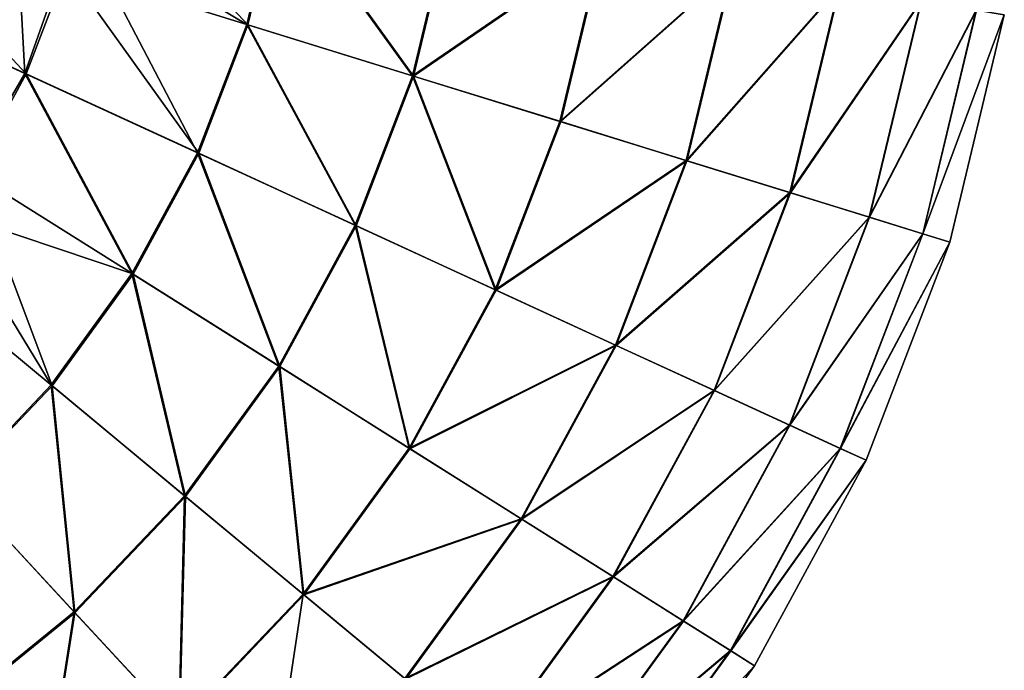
# Model space of a CAD drawing. Header units: millimetres. Extents: x 64 to 3333, y 103 to 3347.
# Tile 508 of 519: x 3306 to 3332, y 2239 to 2256. Entities that reach past the tile are written whole.
import ezdxf

# ---------------------------------------------------------------- set-up
doc = ezdxf.new("R2010")
doc.units = ezdxf.units.MM
doc.header["$LTSCALE"] = 25.4
doc.layers.get('0').update_dxf_attribs({"true_color": 0xff5454})

# ---------------------------------------------------------------- blocks, each defined once
blk = doc.blocks.new('SPIDER-6785-9743.STL')
at = {"color": 0}
mesh = blk.add_polyface(dxfattribs=at)
corners = [(3264.3, 2268.423, 114.71), (3264.446, 2260.133, 114.71), (3263.965, 2264.271, 114.71), (3265.438, 2272.43, 114.71), (3265.726, 2256.169, 114.71), (3267.336, 2276.138, 114.71), (3267.754, 2252.531, 114.71), (3269.922, 2279.405, 114.71), (3270.454, 2249.358, 114.71), (3273.094, 2282.104, 114.71), (3273.72, 2246.772, 114.71), (3276.733, 2284.133, 114.71), (3277.428, 2244.874, 114.71), (3280.697, 2285.412, 114.71), (3281.436, 2243.736, 114.71), (3284.835, 2285.894, 114.71), (3285.588, 2243.401, 114.71), (3288.987, 2285.559, 114.71), (3289.726, 2243.882, 114.71), (3292.994, 2284.421, 114.71), (3293.69, 2245.162, 114.71), (3296.702, 2282.522, 114.71), (3297.328, 2247.19, 114.71), (3299.969, 2279.937, 114.71), (3300.501, 2249.89, 114.71), (3302.668, 2276.764, 114.71), (3303.086, 2253.156, 114.71), (3304.697, 2273.126, 114.71), (3304.985, 2256.864, 114.71), (3305.976, 2269.162, 114.71), (3306.123, 2260.872, 114.71), (3306.458, 2265.024, 114.71)]
mesh.append_faces([[corners[k] for k in face] for face in [(0, 1, 2), (30, 29, 31)]], dxfattribs={"vtx0": -1, "color": 0})
mesh.append_faces([[corners[k] for k in face] for face in [(1, 3, 4), (4, 5, 6), (6, 7, 8), (8, 9, 10), (10, 11, 12), (12, 13, 14), (14, 15, 16), (16, 17, 18), (18, 19, 20), (20, 21, 22), (22, 23, 24), (24, 25, 26), (26, 27, 28), (28, 29, 30)]], dxfattribs={"vtx0": -1, "vtx1": -1, "color": 0})
mesh.append_faces([[corners[k] for k in face] for face in [(1, 0, 3), (4, 3, 5), (6, 5, 7), (8, 7, 9), (10, 9, 11), (12, 11, 13), (14, 13, 15), (16, 15, 17), (18, 17, 19), (20, 19, 21), (22, 21, 23), (24, 23, 25), (26, 25, 27), (28, 27, 29)]], dxfattribs={"vtx0": -1, "vtx2": -1, "color": 0})
at = {"color": 7, "true_color": 0xffffff}
mesh = blk.add_polyface(dxfattribs=at)
corners = [(3307.989, 2260.744, 19.854), (3312.142, 2256.298, 23.083), (3307.284, 2257.804, 19.854), (3313.002, 2259.885, 23.083)]
mesh.append_faces([[corners[k] for k in face] for face in [(0, 1, 2), (1, 0, 3)]], dxfattribs={"vtx0": -1, "color": 7})
mesh = blk.add_polyface(dxfattribs=at)
corners = [(3312.97, 2259.89, 100.694), (3307.587, 2259.012, 103.919), (3312.111, 2256.308, 100.694)]
mesh.append_faces([[corners[k] for k in face] for face in [(0, 1, 2)]], dxfattribs={"color": 7})
mesh = blk.add_polyface(dxfattribs=at)
corners = [(3316.547, 2254.932, 96.858), (3312.97, 2259.89, 100.694), (3312.111, 2256.308, 100.694), (3317.547, 2259.106, 96.858)]
mesh.append_faces([[corners[k] for k in face] for face in [(0, 1, 2), (1, 0, 3)]], dxfattribs={"vtx0": -1, "color": 7})
mesh = blk.add_polyface(dxfattribs=at)
corners = [(3313.002, 2259.885, 23.083), (3316.575, 2254.924, 26.924), (3312.142, 2256.298, 23.083), (3317.576, 2259.101, 26.924)]
mesh.append_faces([[corners[k] for k in face] for face in [(0, 1, 2), (1, 0, 3)]], dxfattribs={"vtx0": -1, "color": 7})
mesh = blk.add_polyface(dxfattribs=at)
corners = [(3302.078, 2259.418, 17.288), (3306.202, 2254.982, 19.854), (3301.251, 2257.261, 17.288), (3307.284, 2257.804, 19.854)]
mesh.append_faces([[corners[k] for k in face] for face in [(0, 1, 2), (1, 0, 3)]], dxfattribs={"vtx0": -1, "color": 7})
mesh = blk.add_polyface(dxfattribs=at)
corners = [(3306.171, 2254.996, 103.919), (3305.93, 2259.429, 105.177), (3304.618, 2255.711, 105.177), (3307.587, 2259.012, 103.919)]
mesh.append_faces([[corners[k] for k in face] for face in [(0, 1, 2), (1, 0, 3)]], dxfattribs={"vtx0": -1, "color": 7})
mesh = blk.add_polyface(dxfattribs=at)
corners = [(3321.615, 2258.409, 92.469), (3316.547, 2254.932, 96.858), (3320.489, 2253.71, 92.469), (3317.547, 2259.106, 96.858)]
mesh.append_faces([[corners[k] for k in face] for face in [(0, 1, 2), (1, 0, 3)]], dxfattribs={"vtx0": -1, "color": 7})
mesh = blk.add_polyface(dxfattribs=at)
corners = [(3310.793, 2252.868, 100.694), (3307.587, 2259.012, 103.919), (3306.171, 2254.996, 103.919)]
mesh.append_faces([[corners[k] for k in face] for face in [(0, 1, 2)]], dxfattribs={"color": 7})
mesh = blk.add_polyface(dxfattribs=at)
corners = [(3312.111, 2256.308, 100.694), (3307.587, 2259.012, 103.919), (3310.793, 2252.868, 100.694)]
mesh.append_faces([[corners[k] for k in face] for face in [(0, 1, 2)]], dxfattribs={"color": 7})
mesh = blk.add_polyface(dxfattribs=at)
corners = [(3316.575, 2254.924, 26.924), (3321.64, 2258.404, 31.316), (3320.513, 2253.703, 31.316), (3317.576, 2259.101, 26.924)]
mesh.append_faces([[corners[k] for k in face] for face in [(0, 1, 2), (1, 0, 3)]], dxfattribs={"vtx0": -1, "color": 7})
mesh = blk.add_polyface(dxfattribs=at)
corners = [(3325.107, 2257.81, 87.597), (3320.489, 2253.71, 92.469), (3323.874, 2252.661, 87.597), (3321.615, 2258.409, 92.469)]
mesh.append_faces([[corners[k] for k in face] for face in [(0, 1, 2), (1, 0, 3)]], dxfattribs={"vtx0": -1, "color": 7})
mesh = blk.add_polyface(dxfattribs=at)
corners = [(3320.513, 2253.703, 31.316), (3325.128, 2257.806, 36.191), (3323.894, 2252.655, 36.191), (3321.64, 2258.404, 31.316)]
mesh.append_faces([[corners[k] for k in face] for face in [(0, 1, 2), (1, 0, 3)]], dxfattribs={"vtx0": -1, "color": 7})
mesh = blk.add_polyface(dxfattribs=at)
corners = [(3307.284, 2257.804, 19.854), (3310.822, 2252.854, 23.083), (3306.202, 2254.982, 19.854), (3312.142, 2256.298, 23.083)]
mesh.append_faces([[corners[k] for k in face] for face in [(0, 1, 2), (1, 0, 3)]], dxfattribs={"vtx0": -1, "color": 7})
mesh = blk.add_polyface(dxfattribs=at)
corners = [(3327.971, 2257.319, 82.32), (3323.874, 2252.661, 87.597), (3326.648, 2251.801, 82.32), (3325.107, 2257.81, 87.597)]
mesh.append_faces([[corners[k] for k in face] for face in [(0, 1, 2), (1, 0, 3)]], dxfattribs={"vtx0": -1, "color": 7})
mesh = blk.add_polyface(dxfattribs=at)
corners = [(3323.894, 2252.655, 36.191), (3327.988, 2257.316, 41.47), (3326.665, 2251.796, 41.47), (3325.128, 2257.806, 36.191)]
mesh.append_faces([[corners[k] for k in face] for face in [(0, 1, 2), (1, 0, 3)]], dxfattribs={"vtx0": -1, "color": 7})
mesh = blk.add_polyface(dxfattribs=at)
corners = [(3301.251, 2257.261, 17.288), (3304.761, 2252.324, 19.854), (3300.15, 2255.231, 17.288), (3306.202, 2254.982, 19.854)]
mesh.append_faces([[corners[k] for k in face] for face in [(0, 1, 2), (1, 0, 3)]], dxfattribs={"vtx0": -1, "color": 7})
mesh = blk.add_polyface(dxfattribs=at)
corners = [(3330.159, 2256.944, 76.72), (3326.648, 2251.801, 82.32), (3328.769, 2251.143, 76.72), (3327.971, 2257.319, 82.32)]
mesh.append_faces([[corners[k] for k in face] for face in [(0, 1, 2), (1, 0, 3)]], dxfattribs={"vtx0": -1, "color": 7})
mesh = blk.add_polyface(dxfattribs=at)
corners = [(3326.665, 2251.796, 41.47), (3330.172, 2256.942, 47.072), (3328.781, 2251.14, 47.072), (3327.988, 2257.316, 41.47)]
mesh.append_faces([[corners[k] for k in face] for face in [(0, 1, 2), (1, 0, 3)]], dxfattribs={"vtx0": -1, "color": 7})
mesh = blk.add_polyface(dxfattribs=at)
corners = [(3331.639, 2256.691, 70.885), (3328.769, 2251.143, 76.72), (3330.203, 2250.699, 70.885), (3330.159, 2256.944, 76.72)]
mesh.append_faces([[corners[k] for k in face] for face in [(0, 1, 2), (1, 0, 3)]], dxfattribs={"vtx0": -1, "color": 7})
mesh = blk.add_polyface(dxfattribs=at)
corners = [(3328.781, 2251.14, 47.072), (3331.646, 2256.689, 52.908), (3330.21, 2250.697, 52.908), (3330.172, 2256.942, 47.072)]
mesh.append_faces([[corners[k] for k in face] for face in [(0, 1, 2), (1, 0, 3)]], dxfattribs={"vtx0": -1, "color": 7})
mesh = blk.add_polyface(dxfattribs=at)
corners = [(3332.386, 2256.563, 64.909), (3330.203, 2250.699, 70.885), (3330.927, 2250.474, 64.909), (3331.639, 2256.691, 70.885)]
mesh.append_faces([[corners[k] for k in face] for face in [(0, 1, 2), (1, 0, 3)]], dxfattribs={"vtx0": -1, "color": 7})
mesh = blk.add_polyface(dxfattribs=at)
corners = [(3330.21, 2250.697, 52.908), (3332.388, 2256.562, 58.885), (3330.929, 2250.474, 58.885), (3331.646, 2256.689, 52.908)]
mesh.append_faces([[corners[k] for k in face] for face in [(0, 1, 2), (1, 0, 3)]], dxfattribs={"vtx0": -1, "color": 7})
mesh = blk.add_polyface(dxfattribs=at)
corners = [(3332.388, 2256.562, 58.885), (3330.927, 2250.474, 64.909), (3330.929, 2250.474, 58.885), (3332.386, 2256.563, 64.909)]
mesh.append_faces([[corners[k] for k in face] for face in [(0, 1, 2), (1, 0, 3)]], dxfattribs={"vtx0": -1, "color": 7})
mesh = blk.add_polyface(dxfattribs=at)
corners = [(3315.011, 2250.925, 96.858), (3312.111, 2256.308, 100.694), (3310.793, 2252.868, 100.694), (3316.547, 2254.932, 96.858)]
mesh.append_faces([[corners[k] for k in face] for face in [(0, 1, 2), (1, 0, 3)]], dxfattribs={"vtx0": -1, "color": 7})
mesh = blk.add_polyface(dxfattribs=at)
corners = [(3312.142, 2256.298, 23.083), (3315.038, 2250.913, 26.924), (3310.822, 2252.854, 23.083), (3316.575, 2254.924, 26.924)]
mesh.append_faces([[corners[k] for k in face] for face in [(0, 1, 2), (1, 0, 3)]], dxfattribs={"vtx0": -1, "color": 7})
mesh = blk.add_polyface(dxfattribs=at)
corners = [(3304.04, 2251.309, 103.919), (3304.618, 2255.711, 105.177), (3302.646, 2252.297, 105.177), (3306.171, 2254.996, 103.919)]
mesh.append_faces([[corners[k] for k in face] for face in [(0, 1, 2), (1, 0, 3)]], dxfattribs={"vtx0": -1, "color": 7})
mesh = blk.add_polyface(dxfattribs=at)
corners = [(3309.036, 2249.63, 100.694), (3306.171, 2254.996, 103.919), (3304.04, 2251.309, 103.919)]
mesh.append_faces([[corners[k] for k in face] for face in [(0, 1, 2)]], dxfattribs={"color": 7})
mesh = blk.add_polyface(dxfattribs=at)
corners = [(3306.202, 2254.982, 19.854), (3309.064, 2249.612, 23.083), (3304.761, 2252.324, 19.854), (3310.822, 2252.854, 23.083)]
mesh.append_faces([[corners[k] for k in face] for face in [(0, 1, 2), (1, 0, 3)]], dxfattribs={"vtx0": -1, "color": 7})
mesh = blk.add_polyface(dxfattribs=at)
corners = [(3310.793, 2252.868, 100.694), (3306.171, 2254.996, 103.919), (3309.036, 2249.63, 100.694)]
mesh.append_faces([[corners[k] for k in face] for face in [(0, 1, 2)]], dxfattribs={"color": 7})
mesh = blk.add_polyface(dxfattribs=at)
corners = [(3318.76, 2249.199, 92.469), (3316.547, 2254.932, 96.858), (3315.011, 2250.925, 96.858), (3320.489, 2253.71, 92.469)]
mesh.append_faces([[corners[k] for k in face] for face in [(0, 1, 2), (1, 0, 3)]], dxfattribs={"vtx0": -1, "color": 7})
mesh = blk.add_polyface(dxfattribs=at)
corners = [(3316.575, 2254.924, 26.924), (3318.782, 2249.189, 31.316), (3315.038, 2250.913, 26.924), (3320.513, 2253.703, 31.316)]
mesh.append_faces([[corners[k] for k in face] for face in [(0, 1, 2), (1, 0, 3)]], dxfattribs={"vtx0": -1, "color": 7})
mesh = blk.add_polyface(dxfattribs=at)
corners = [(3323.874, 2252.661, 87.597), (3318.76, 2249.199, 92.469), (3321.978, 2247.717, 87.597), (3320.489, 2253.71, 92.469)]
mesh.append_faces([[corners[k] for k in face] for face in [(0, 1, 2), (1, 0, 3)]], dxfattribs={"vtx0": -1, "color": 7})
mesh = blk.add_polyface(dxfattribs=at)
corners = [(3318.782, 2249.189, 31.316), (3323.894, 2252.655, 36.191), (3321.998, 2247.708, 36.191), (3320.513, 2253.703, 31.316)]
mesh.append_faces([[corners[k] for k in face] for face in [(0, 1, 2), (1, 0, 3)]], dxfattribs={"vtx0": -1, "color": 7})
mesh = blk.add_polyface(dxfattribs=at)
corners = [(3312.965, 2247.153, 96.858), (3310.793, 2252.868, 100.694), (3309.036, 2249.63, 100.694), (3315.011, 2250.925, 96.858)]
mesh.append_faces([[corners[k] for k in face] for face in [(0, 1, 2), (1, 0, 3)]], dxfattribs={"vtx0": -1, "color": 7})
mesh = blk.add_polyface(dxfattribs=at)
corners = [(3310.822, 2252.854, 23.083), (3312.99, 2247.138, 26.924), (3309.064, 2249.612, 23.083), (3315.038, 2250.913, 26.924)]
mesh.append_faces([[corners[k] for k in face] for face in [(0, 1, 2), (1, 0, 3)]], dxfattribs={"vtx0": -1, "color": 7})
mesh = blk.add_polyface(dxfattribs=at)
corners = [(3326.648, 2251.801, 82.32), (3321.978, 2247.717, 87.597), (3324.617, 2246.502, 82.32), (3323.874, 2252.661, 87.597)]
mesh.append_faces([[corners[k] for k in face] for face in [(0, 1, 2), (1, 0, 3)]], dxfattribs={"vtx0": -1, "color": 7})
mesh = blk.add_polyface(dxfattribs=at)
corners = [(3321.998, 2247.708, 36.191), (3326.665, 2251.796, 41.47), (3324.633, 2246.495, 41.47), (3323.894, 2252.655, 36.191)]
mesh.append_faces([[corners[k] for k in face] for face in [(0, 1, 2), (1, 0, 3)]], dxfattribs={"vtx0": -1, "color": 7})
mesh = blk.add_polyface(dxfattribs=at)
corners = [(3304.761, 2252.324, 19.854), (3306.897, 2246.628, 23.083), (3302.985, 2249.878, 19.854), (3309.064, 2249.612, 23.083)]
mesh.append_faces([[corners[k] for k in face] for face in [(0, 1, 2), (1, 0, 3)]], dxfattribs={"vtx0": -1, "color": 7})
mesh = blk.add_polyface(dxfattribs=at)
corners = [(3328.769, 2251.143, 76.72), (3324.617, 2246.502, 82.32), (3326.634, 2245.573, 76.72), (3326.648, 2251.801, 82.32)]
mesh.append_faces([[corners[k] for k in face] for face in [(0, 1, 2), (1, 0, 3)]], dxfattribs={"vtx0": -1, "color": 7})
mesh = blk.add_polyface(dxfattribs=at)
corners = [(3324.633, 2246.495, 41.47), (3328.781, 2251.14, 47.072), (3326.645, 2245.568, 47.072), (3326.665, 2251.796, 41.47)]
mesh.append_faces([[corners[k] for k in face] for face in [(0, 1, 2), (1, 0, 3)]], dxfattribs={"vtx0": -1, "color": 7})
mesh = blk.add_polyface(dxfattribs=at)
corners = [(3306.872, 2246.648, 100.694), (3304.04, 2251.309, 103.919), (3304.338, 2243.975, 100.694)]
mesh.append_faces([[corners[k] for k in face] for face in [(0, 1, 2)]], dxfattribs={"color": 7})
mesh = blk.add_polyface(dxfattribs=at)
corners = [(3309.036, 2249.63, 100.694), (3304.04, 2251.309, 103.919), (3306.872, 2246.648, 100.694)]
mesh.append_faces([[corners[k] for k in face] for face in [(0, 1, 2)]], dxfattribs={"color": 7})
mesh = blk.add_polyface(dxfattribs=at)
corners = [(3330.203, 2250.699, 70.885), (3326.634, 2245.573, 76.72), (3327.998, 2244.946, 70.885), (3328.769, 2251.143, 76.72)]
mesh.append_faces([[corners[k] for k in face] for face in [(0, 1, 2), (1, 0, 3)]], dxfattribs={"vtx0": -1, "color": 7})
mesh = blk.add_polyface(dxfattribs=at)
corners = [(3326.645, 2245.568, 47.072), (3330.21, 2250.697, 52.908), (3328.004, 2244.942, 52.908), (3328.781, 2251.14, 47.072)]
mesh.append_faces([[corners[k] for k in face] for face in [(0, 1, 2), (1, 0, 3)]], dxfattribs={"vtx0": -1, "color": 7})
mesh = blk.add_polyface(dxfattribs=at)
corners = [(3316.456, 2244.953, 92.469), (3315.011, 2250.925, 96.858), (3312.965, 2247.153, 96.858), (3318.76, 2249.199, 92.469)]
mesh.append_faces([[corners[k] for k in face] for face in [(0, 1, 2), (1, 0, 3)]], dxfattribs={"vtx0": -1, "color": 7})
mesh = blk.add_polyface(dxfattribs=at)
corners = [(3315.038, 2250.913, 26.924), (3316.478, 2244.939, 31.316), (3312.99, 2247.138, 26.924), (3318.782, 2249.189, 31.316)]
mesh.append_faces([[corners[k] for k in face] for face in [(0, 1, 2), (1, 0, 3)]], dxfattribs={"vtx0": -1, "color": 7})
mesh = blk.add_polyface(dxfattribs=at)
corners = [(3330.927, 2250.474, 64.909), (3327.998, 2244.946, 70.885), (3328.686, 2244.629, 64.909), (3330.203, 2250.699, 70.885)]
mesh.append_faces([[corners[k] for k in face] for face in [(0, 1, 2), (1, 0, 3)]], dxfattribs={"vtx0": -1, "color": 7})
mesh = blk.add_polyface(dxfattribs=at)
corners = [(3328.004, 2244.942, 52.908), (3330.929, 2250.474, 58.885), (3328.688, 2244.628, 58.885), (3330.21, 2250.697, 52.908)]
mesh.append_faces([[corners[k] for k in face] for face in [(0, 1, 2), (1, 0, 3)]], dxfattribs={"vtx0": -1, "color": 7})
mesh = blk.add_polyface(dxfattribs=at)
corners = [(3330.929, 2250.474, 58.885), (3328.686, 2244.629, 64.909), (3328.688, 2244.628, 58.885), (3330.927, 2250.474, 64.909)]
mesh.append_faces([[corners[k] for k in face] for face in [(0, 1, 2), (1, 0, 3)]], dxfattribs={"vtx0": -1, "color": 7})
mesh = blk.add_polyface(dxfattribs=at)
corners = [(3302.985, 2249.878, 19.854), (3304.36, 2243.951, 23.083), (3300.906, 2247.684, 19.854), (3306.897, 2246.628, 23.083)]
mesh.append_faces([[corners[k] for k in face] for face in [(0, 1, 2), (1, 0, 3)]], dxfattribs={"vtx0": -1, "color": 7})
mesh = blk.add_polyface(dxfattribs=at)
corners = [(3310.444, 2243.68, 96.858), (3309.036, 2249.63, 100.694), (3306.872, 2246.648, 100.694), (3312.965, 2247.153, 96.858)]
mesh.append_faces([[corners[k] for k in face] for face in [(0, 1, 2), (1, 0, 3)]], dxfattribs={"vtx0": -1, "color": 7})
mesh = blk.add_polyface(dxfattribs=at)
corners = [(3309.064, 2249.612, 23.083), (3310.467, 2243.662, 26.924), (3306.897, 2246.628, 23.083), (3312.99, 2247.138, 26.924)]
mesh.append_faces([[corners[k] for k in face] for face in [(0, 1, 2), (1, 0, 3)]], dxfattribs={"vtx0": -1, "color": 7})
mesh = blk.add_polyface(dxfattribs=at)
corners = [(3321.978, 2247.717, 87.597), (3316.456, 2244.953, 92.469), (3319.454, 2243.063, 87.597), (3318.76, 2249.199, 92.469)]
mesh.append_faces([[corners[k] for k in face] for face in [(0, 1, 2), (1, 0, 3)]], dxfattribs={"vtx0": -1, "color": 7})
mesh = blk.add_polyface(dxfattribs=at)
corners = [(3316.478, 2244.939, 31.316), (3321.998, 2247.708, 36.191), (3319.472, 2243.052, 36.191), (3318.782, 2249.189, 31.316)]
mesh.append_faces([[corners[k] for k in face] for face in [(0, 1, 2), (1, 0, 3)]], dxfattribs={"vtx0": -1, "color": 7})
mesh = blk.add_polyface(dxfattribs=at)
corners = [(3324.617, 2246.502, 82.32), (3319.454, 2243.063, 87.597), (3321.912, 2241.514, 82.32), (3321.978, 2247.717, 87.597)]
mesh.append_faces([[corners[k] for k in face] for face in [(0, 1, 2), (1, 0, 3)]], dxfattribs={"vtx0": -1, "color": 7})
mesh = blk.add_polyface(dxfattribs=at)
corners = [(3319.472, 2243.052, 36.191), (3324.633, 2246.495, 41.47), (3321.926, 2241.505, 41.47), (3321.998, 2247.708, 36.191)]
mesh.append_faces([[corners[k] for k in face] for face in [(0, 1, 2), (1, 0, 3)]], dxfattribs={"vtx0": -1, "color": 7})
mesh = blk.add_polyface(dxfattribs=at)
corners = [(3313.618, 2241.043, 92.469), (3312.965, 2247.153, 96.858), (3310.444, 2243.68, 96.858), (3316.456, 2244.953, 92.469)]
mesh.append_faces([[corners[k] for k in face] for face in [(0, 1, 2), (1, 0, 3)]], dxfattribs={"vtx0": -1, "color": 7})
mesh = blk.add_polyface(dxfattribs=at)
corners = [(3312.99, 2247.138, 26.924), (3313.638, 2241.027, 31.316), (3310.467, 2243.662, 26.924), (3316.478, 2244.939, 31.316)]
mesh.append_faces([[corners[k] for k in face] for face in [(0, 1, 2), (1, 0, 3)]], dxfattribs={"vtx0": -1, "color": 7})
mesh = blk.add_polyface(dxfattribs=at)
corners = [(3307.492, 2240.566, 96.858), (3306.872, 2246.648, 100.694), (3304.338, 2243.975, 100.694), (3310.444, 2243.68, 96.858)]
mesh.append_faces([[corners[k] for k in face] for face in [(0, 1, 2), (1, 0, 3)]], dxfattribs={"vtx0": -1, "color": 7})
mesh = blk.add_polyface(dxfattribs=at)
corners = [(3306.897, 2246.628, 23.083), (3307.511, 2240.545, 26.924), (3304.36, 2243.951, 23.083), (3310.467, 2243.662, 26.924)]
mesh.append_faces([[corners[k] for k in face] for face in [(0, 1, 2), (1, 0, 3)]], dxfattribs={"vtx0": -1, "color": 7})
mesh = blk.add_polyface(dxfattribs=at)
corners = [(3326.634, 2245.573, 76.72), (3321.912, 2241.514, 82.32), (3323.79, 2240.33, 76.72), (3324.617, 2246.502, 82.32)]
mesh.append_faces([[corners[k] for k in face] for face in [(0, 1, 2), (1, 0, 3)]], dxfattribs={"vtx0": -1, "color": 7})
mesh = blk.add_polyface(dxfattribs=at)
corners = [(3321.926, 2241.505, 41.47), (3326.645, 2245.568, 47.072), (3323.801, 2240.323, 47.072), (3324.633, 2246.495, 41.47)]
mesh.append_faces([[corners[k] for k in face] for face in [(0, 1, 2), (1, 0, 3)]], dxfattribs={"vtx0": -1, "color": 7})
mesh = blk.add_polyface(dxfattribs=at)
corners = [(3327.998, 2244.946, 70.885), (3323.79, 2240.33, 76.72), (3325.06, 2239.529, 70.885), (3326.634, 2245.573, 76.72)]
mesh.append_faces([[corners[k] for k in face] for face in [(0, 1, 2), (1, 0, 3)]], dxfattribs={"vtx0": -1, "color": 7})
mesh = blk.add_polyface(dxfattribs=at)
corners = [(3323.801, 2240.323, 47.072), (3328.004, 2244.942, 52.908), (3325.066, 2239.525, 52.908), (3326.645, 2245.568, 47.072)]
mesh.append_faces([[corners[k] for k in face] for face in [(0, 1, 2), (1, 0, 3)]], dxfattribs={"vtx0": -1, "color": 7})
mesh = blk.add_polyface(dxfattribs=at)
corners = [(3319.454, 2243.063, 87.597), (3313.618, 2241.043, 92.469), (3316.344, 2238.778, 87.597), (3316.456, 2244.953, 92.469)]
mesh.append_faces([[corners[k] for k in face] for face in [(0, 1, 2), (1, 0, 3)]], dxfattribs={"vtx0": -1, "color": 7})
mesh = blk.add_polyface(dxfattribs=at)
corners = [(3313.638, 2241.027, 31.316), (3319.472, 2243.052, 36.191), (3316.36, 2238.764, 36.191), (3316.478, 2244.939, 31.316)]
mesh.append_faces([[corners[k] for k in face] for face in [(0, 1, 2), (1, 0, 3)]], dxfattribs={"vtx0": -1, "color": 7})
mesh = blk.add_polyface(dxfattribs=at)
corners = [(3328.686, 2244.629, 64.909), (3325.06, 2239.529, 70.885), (3325.701, 2239.125, 64.909), (3327.998, 2244.946, 70.885)]
mesh.append_faces([[corners[k] for k in face] for face in [(0, 1, 2), (1, 0, 3)]], dxfattribs={"vtx0": -1, "color": 7})
mesh = blk.add_polyface(dxfattribs=at)
corners = [(3325.066, 2239.525, 52.908), (3328.688, 2244.628, 58.885), (3325.703, 2239.124, 58.885), (3328.004, 2244.942, 52.908)]
mesh.append_faces([[corners[k] for k in face] for face in [(0, 1, 2), (1, 0, 3)]], dxfattribs={"vtx0": -1, "color": 7})
mesh = blk.add_polyface(dxfattribs=at)
corners = [(3328.688, 2244.628, 58.885), (3325.701, 2239.125, 64.909), (3325.703, 2239.124, 58.885), (3328.686, 2244.629, 64.909)]
mesh.append_faces([[corners[k] for k in face] for face in [(0, 1, 2), (1, 0, 3)]], dxfattribs={"vtx0": -1, "color": 7})
mesh = blk.add_polyface(dxfattribs=at)
corners = [(3304.158, 2237.864, 96.858), (3304.338, 2243.975, 100.694), (3301.476, 2241.655, 100.694), (3307.492, 2240.566, 96.858)]
mesh.append_faces([[corners[k] for k in face] for face in [(0, 1, 2), (1, 0, 3)]], dxfattribs={"vtx0": -1, "color": 7})
mesh = blk.add_polyface(dxfattribs=at)
corners = [(3304.36, 2243.951, 23.083), (3304.175, 2237.84, 26.924), (3301.494, 2241.629, 23.083), (3307.511, 2240.545, 26.924)]
mesh.append_faces([[corners[k] for k in face] for face in [(0, 1, 2), (1, 0, 3)]], dxfattribs={"vtx0": -1, "color": 7})
mesh = blk.add_polyface(dxfattribs=at)
corners = [(3310.294, 2237.537, 92.469), (3310.444, 2243.68, 96.858), (3307.492, 2240.566, 96.858), (3313.618, 2241.043, 92.469)]
mesh.append_faces([[corners[k] for k in face] for face in [(0, 1, 2), (1, 0, 3)]], dxfattribs={"vtx0": -1, "color": 7})
mesh = blk.add_polyface(dxfattribs=at)
corners = [(3310.467, 2243.662, 26.924), (3310.311, 2237.518, 31.316), (3307.511, 2240.545, 26.924), (3313.638, 2241.027, 31.316)]
mesh.append_faces([[corners[k] for k in face] for face in [(0, 1, 2), (1, 0, 3)]], dxfattribs={"vtx0": -1, "color": 7})
mesh = blk.add_polyface(dxfattribs=at)
corners = [(3321.912, 2241.514, 82.32), (3316.344, 2238.778, 87.597), (3318.578, 2236.921, 82.32), (3319.454, 2243.063, 87.597)]
mesh.append_faces([[corners[k] for k in face] for face in [(0, 1, 2), (1, 0, 3)]], dxfattribs={"vtx0": -1, "color": 7})
mesh = blk.add_polyface(dxfattribs=at)
corners = [(3316.36, 2238.764, 36.191), (3321.926, 2241.505, 41.47), (3318.591, 2236.911, 41.47), (3319.472, 2243.052, 36.191)]
mesh.append_faces([[corners[k] for k in face] for face in [(0, 1, 2), (1, 0, 3)]], dxfattribs={"vtx0": -1, "color": 7})
mesh = blk.add_polyface(dxfattribs=at)
corners = [(3323.79, 2240.33, 76.72), (3318.578, 2236.921, 82.32), (3320.286, 2235.502, 76.72), (3321.912, 2241.514, 82.32)]
mesh.append_faces([[corners[k] for k in face] for face in [(0, 1, 2), (1, 0, 3)]], dxfattribs={"vtx0": -1, "color": 7})
mesh = blk.add_polyface(dxfattribs=at)
corners = [(3318.591, 2236.911, 41.47), (3323.801, 2240.323, 47.072), (3320.295, 2235.494, 47.072), (3321.926, 2241.505, 41.47)]
mesh.append_faces([[corners[k] for k in face] for face in [(0, 1, 2), (1, 0, 3)]], dxfattribs={"vtx0": -1, "color": 7})
mesh = blk.add_polyface(dxfattribs=at)
corners = [(3312.701, 2234.936, 87.597), (3313.618, 2241.043, 92.469), (3310.294, 2237.537, 92.469), (3316.344, 2238.778, 87.597)]
mesh.append_faces([[corners[k] for k in face] for face in [(0, 1, 2), (1, 0, 3)]], dxfattribs={"vtx0": -1, "color": 7})
mesh = blk.add_polyface(dxfattribs=at)
corners = [(3310.311, 2237.518, 31.316), (3316.36, 2238.764, 36.191), (3312.715, 2234.92, 36.191), (3313.638, 2241.027, 31.316)]
mesh.append_faces([[corners[k] for k in face] for face in [(0, 1, 2), (1, 0, 3)]], dxfattribs={"vtx0": -1, "color": 7})
mesh = blk.add_polyface(dxfattribs=at)
corners = [(3306.541, 2234.495, 92.469), (3307.492, 2240.566, 96.858), (3304.158, 2237.864, 96.858), (3310.294, 2237.537, 92.469)]
mesh.append_faces([[corners[k] for k in face] for face in [(0, 1, 2), (1, 0, 3)]], dxfattribs={"vtx0": -1, "color": 7})
mesh = blk.add_polyface(dxfattribs=at)
corners = [(3307.511, 2240.545, 26.924), (3306.556, 2234.474, 31.316), (3304.175, 2237.84, 26.924), (3310.311, 2237.518, 31.316)]
mesh.append_faces([[corners[k] for k in face] for face in [(0, 1, 2), (1, 0, 3)]], dxfattribs={"vtx0": -1, "color": 7})
mesh = blk.add_polyface(dxfattribs=at)
corners = [(3325.06, 2239.529, 70.885), (3320.286, 2235.502, 76.72), (3321.44, 2234.543, 70.885), (3323.79, 2240.33, 76.72)]
mesh.append_faces([[corners[k] for k in face] for face in [(0, 1, 2), (1, 0, 3)]], dxfattribs={"vtx0": -1, "color": 7})
mesh = blk.add_polyface(dxfattribs=at)
corners = [(3320.295, 2235.494, 47.072), (3325.066, 2239.525, 52.908), (3321.446, 2234.538, 52.908), (3323.801, 2240.323, 47.072)]
mesh.append_faces([[corners[k] for k in face] for face in [(0, 1, 2), (1, 0, 3)]], dxfattribs={"vtx0": -1, "color": 7})
mesh = blk.add_polyface(dxfattribs=at)
corners = [(3325.701, 2239.125, 64.909), (3321.44, 2234.543, 70.885), (3322.023, 2234.059, 64.909), (3325.06, 2239.529, 70.885)]
mesh.append_faces([[corners[k] for k in face] for face in [(0, 1, 2), (1, 0, 3)]], dxfattribs={"vtx0": -1, "color": 7})
mesh = blk.add_polyface(dxfattribs=at)
corners = [(3321.446, 2234.538, 52.908), (3325.703, 2239.124, 58.885), (3322.025, 2234.057, 58.885), (3325.066, 2239.525, 52.908)]
mesh.append_faces([[corners[k] for k in face] for face in [(0, 1, 2), (1, 0, 3)]], dxfattribs={"vtx0": -1, "color": 7})
mesh = blk.add_polyface(dxfattribs=at)
corners = [(3325.703, 2239.124, 58.885), (3322.023, 2234.059, 64.909), (3322.025, 2234.057, 58.885), (3325.701, 2239.125, 64.909)]
mesh.append_faces([[corners[k] for k in face] for face in [(0, 1, 2), (1, 0, 3)]], dxfattribs={"vtx0": -1, "color": 7})

msp = doc.modelspace()

# ---------------------------------------------------------------- block references
at = {"color": 250, "true_color": 0x262626}
msp.add_blockref('SPIDER-6785-9743.STL', (0, 0), dxfattribs=at)

doc.saveas('drawing.dxf')
